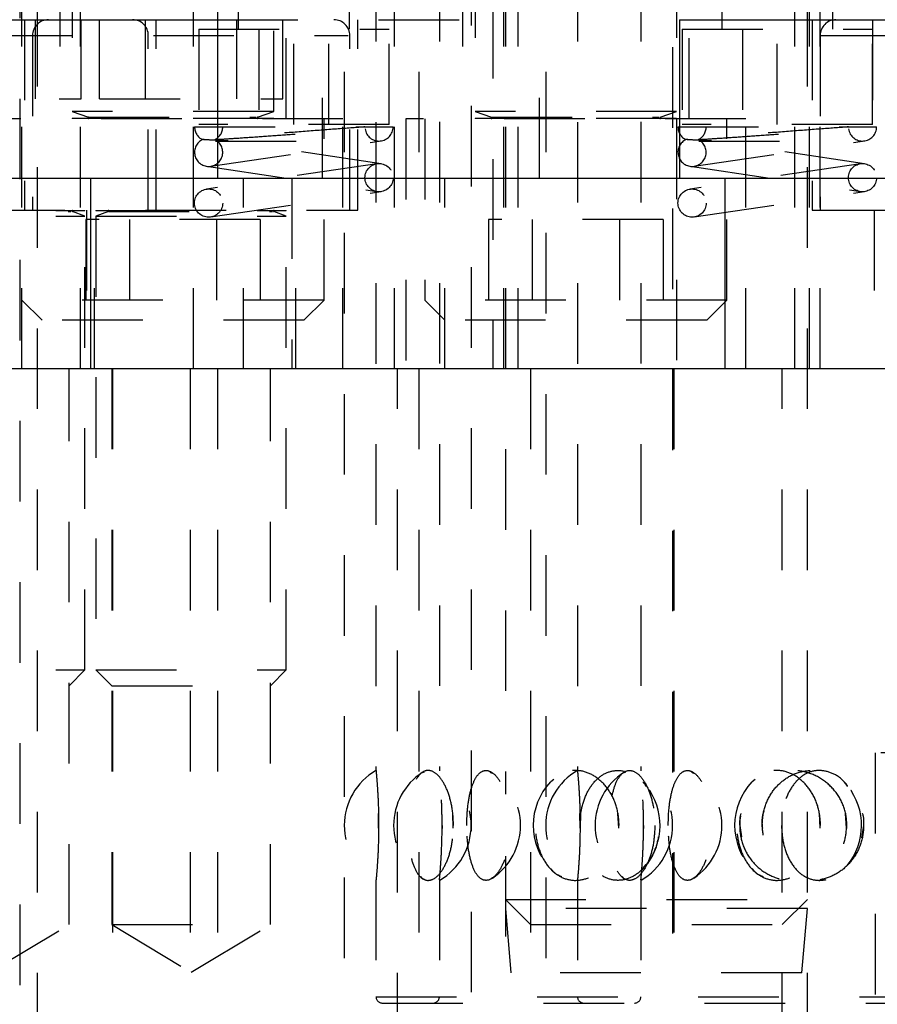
# Model space of a CAD drawing. Header units: inches. Extents: x 1880 to 2363, y -453 to -54.
# Tile 446 of 656: x 1906.99 to 1908.05, y -151.77 to -150.55. Entities that reach past the tile are written whole.
import ezdxf

# ---------------------------------------------------------------- set-up
doc = ezdxf.new("R2010")
doc.units = ezdxf.units.IN
doc.header["$LTSCALE"] = 0.5
doc.header["$MEASUREMENT"] = 0
doc.linetypes.add('HIDDEN', pattern=[0.225, 0.15, -0.075])
doc.layers.add('SID-M-H', color=4, linetype='HIDDEN')
doc.layers.add('SID-M-S', color=105, linetype='Continuous')

msp = doc.modelspace()

# ---------------------------------------------------------------- linework, layer by layer
at = {"layer": 'SID-M-H'}
for p, q in [((1907.79774, -147.17942), (1907.79774, -152.25472)), ((1906.98767, -147.4432), (1906.98767, -153.2282)), ((1907.00967, -153.2282), (1907.00967, -147.4432)), ((1907.54774, -148.85222), (1907.54774, -152.25472)), ((1907.39026, -149.0097), (1907.39026, -152.8286)), ((1907.48278, -149.0097), (1907.48278, -150.74198)), ((1907.64026, -149.0097), (1907.64026, -152.8286)), ((1907.42963, -149.27213), (1907.42963, -151.47713)), ((1907.50837, -149.27202), (1907.50837, -151.47723)), ((1907.67963, -149.27213), (1907.67963, -151.47713)), ((1907.75837, -149.27202), (1907.75837, -151.47723)), ((1907.45267, -150.9782), (1907.45267, -149.4782)), ((1907.59017, -149.4782), (1907.59017, -151.50619)), ((1907.96517, -153.2282), (1907.96517, -149.4782)), ((1907.28436, -149.55694), (1907.28436, -150.67505)), ((1907.37097, -150.67505), (1907.37097, -149.55694)), ((1907.88436, -149.55694), (1907.88436, -150.67505)), ((1907.57467, -149.9182), (1907.57467, -150.9782)), ((1907.98067, -150.9782), (1907.98067, -149.9182)), ((1907.05267, -150.0677), (1907.05267, -150.65889)), ((1907.30267, -150.65889), (1907.30267, -150.0677)), ((1907.55267, -150.0677), (1907.55267, -150.65889)), ((1907.80267, -150.0677), (1907.80267, -150.66781)), ((1906.99017, -150.9782), (1906.99017, -150.4782)), ((1907.03717, -150.4782), (1907.03717, -150.6682)), ((1907.06267, -150.4782), (1907.06267, -150.9782)), ((1907.20267, -150.4782), (1907.20267, -150.9782)), ((1907.31817, -150.6682), (1907.31817, -150.4782)), ((1907.53717, -150.4782), (1907.53717, -150.6682)), ((1907.58767, -150.4782), (1907.58767, -150.9782)), ((1907.60579, -150.4782), (1907.60579, -150.9782)), ((1907.81817, -150.6682), (1907.81817, -150.4782)), ((1907.94954, -150.9782), (1907.94954, -150.4782)), ((1907.96767, -150.9782), (1907.96767, -150.4782)), ((1907.25877, -150.51757), (1907.25877, -150.55694)), ((1907.39656, -150.55694), (1907.39656, -150.51757)), ((1907.85877, -150.51757), (1907.85877, -150.55694)), ((1907.99656, -150.55694), (1907.99656, -150.51757)), ((1906.99354, -150.54513), (1906.99354, -150.78135)), ((1907.00705, -150.64356), (1907.00705, -150.54513)), ((1907.06388, -150.64356), (1907.06388, -150.54513)), ((1907.08658, -150.64356), (1907.08658, -150.54513)), ((1907.1434, -150.64356), (1907.1434, -150.54513)), ((1907.15692, -150.78135), (1907.15692, -150.54513)), ((1907.23278, -150.54513), (1907.63268, -150.54513)), ((1907.25705, -150.64356), (1907.25705, -150.54513)), ((1907.31388, -150.64356), (1907.31388, -150.54513)), ((1907.36341, -150.74198), (1907.36341, -150.54513)), ((1907.40692, -150.78135), (1907.40692, -150.54513)), ((1907.63268, -150.74198), (1907.63268, -150.54513)), ((1907.97097, -150.54513), (1907.97097, -150.78135)), ((1908.04602, -150.54513), (1908.04602, -150.74198)), ((1906.75338, -150.56482), (1907.39525, -150.56482)), ((1907.00338, -150.56482), (1907.00338, -150.78135)), ((1907.14708, -150.78135), (1907.14708, -150.56482)), ((1907.20956, -150.55694), (1907.44578, -150.55694)), ((1907.20956, -150.55694), (1907.20956, -150.67505)), ((1907.32767, -150.67505), (1907.32767, -150.55694)), ((1907.39708, -150.78135), (1907.39708, -150.56482)), ((1907.44578, -150.67505), (1907.44578, -150.55694)), ((1907.80956, -150.55694), (1908.04578, -150.55694)), ((1907.80956, -150.55694), (1907.80956, -150.67505)), ((1907.92767, -150.67505), (1907.92767, -150.55694)), ((1907.98082, -150.56482), (1908.62268, -150.56482)), ((1907.98082, -150.56482), (1907.98082, -150.78135)), ((1908.04578, -150.67505), (1908.04578, -150.55694)), ((1906.83658, -150.64356), (1907.06388, -150.64356)), ((1907.08658, -150.64356), (1907.31388, -150.64356)), ((1907.30267, -150.65889), (1907.05267, -150.65889)), ((1907.05267, -150.65889), (1907.07297, -150.66628)), ((1907.28236, -150.66628), (1907.30267, -150.65889)), ((1907.80267, -150.65889), (1907.55267, -150.65889)), ((1907.55267, -150.65889), (1907.57297, -150.66628)), ((1907.78236, -150.66628), (1907.80267, -150.65889)), ((1907.38867, -150.6682), (1906.96667, -150.6682)), ((1907.30267, -150.66781), (1907.05267, -150.66781)), ((1907.05267, -150.66781), (1907.05267, -150.6682)), ((1907.07297, -150.66628), (1907.28058, -150.66628)), ((1907.44578, -150.67505), (1907.20956, -150.67505)), ((1907.30267, -150.6682), (1907.30267, -150.66781)), ((1907.36517, -150.8932), (1907.36517, -150.6682)), ((1907.38867, -150.9782), (1907.38867, -150.6682)), ((1907.88867, -150.6682), (1907.46667, -150.6682)), ((1907.46667, -150.6682), (1907.46667, -150.9782)), ((1907.49017, -150.6682), (1907.49017, -150.8932)), ((1907.80267, -150.66781), (1907.55267, -150.66781)), ((1907.55267, -150.66781), (1907.55267, -150.6682)), ((1907.57297, -150.66628), (1907.78058, -150.66628)), ((1907.80267, -150.66781), (1907.80267, -150.9782)), ((1908.04578, -150.67505), (1907.80956, -150.67505)), ((1907.86517, -150.8932), (1907.86517, -150.6682)), ((1907.88867, -150.9782), (1907.88867, -150.6682)), ((1907.20442, -150.6782), (1907.41592, -150.6782)), ((1907.80442, -150.6782), (1908.01592, -150.6782)), ((1907.22449, -150.72701), (1907.43599, -150.69551)), ((1907.23049, -150.6957), (1907.43342, -150.6957)), ((1907.43599, -150.72389), (1907.24133, -150.6949)), ((1907.82449, -150.72701), (1908.03599, -150.69551)), ((1907.83049, -150.6957), (1908.03342, -150.6957)), ((1908.03599, -150.72389), (1907.84133, -150.6949)), ((1907.43084, -150.72389), (1907.21934, -150.75539)), ((1908.03084, -150.72389), (1907.81934, -150.75539)), ((1907.21934, -150.72701), (1907.43084, -150.75851)), ((1907.81934, -150.72701), (1908.03084, -150.75851)), ((1907.26519, -150.9782), (1907.26519, -150.74198)), ((1907.3253, -150.74198), (1907.3253, -150.9782)), ((1907.51519, -150.9782), (1907.51519, -150.74198)), ((1907.22449, -150.79001), (1907.43599, -150.75851)), ((1907.82449, -150.79001), (1908.03599, -150.75851)), ((1906.74354, -150.78135), (1907.40692, -150.78135)), ((1906.83212, -150.78175), (1907.06834, -150.78175)), ((1906.84761, -150.78327), (1907.0511, -150.78327)), ((1907.06834, -150.78891), (1907.05285, -150.78327)), ((1907.06834, -150.78175), (1907.06834, -150.78135)), ((1907.07031, -150.78135), (1907.07031, -150.9782)), ((1907.08015, -150.9782), (1907.08015, -150.78135)), ((1907.08212, -150.78135), (1907.08212, -150.78175)), ((1907.08212, -150.78175), (1907.31834, -150.78175)), ((1907.09761, -150.78327), (1907.08212, -150.78891)), ((1907.09761, -150.78327), (1907.3011, -150.78327)), ((1907.31834, -150.78891), (1907.30285, -150.78327)), ((1907.31834, -150.78175), (1907.31834, -150.78135)), ((1907.33015, -150.9782), (1907.33015, -150.78135)), ((1907.97097, -150.78135), (1908.63436, -150.78135)), ((1908.04774, -150.78135), (1908.04774, -150.9782)), ((1906.83212, -150.78891), (1907.06834, -150.78891)), ((1907.06834, -151.35222), (1907.06834, -150.78891)), ((1907.28592, -150.7932), (1907.06941, -150.7932)), ((1907.06941, -150.7932), (1907.06941, -150.9182)), ((1907.08212, -150.78891), (1907.31834, -150.78891)), ((1907.08212, -150.78891), (1907.08212, -151.35222)), ((1907.12354, -150.7932), (1907.12354, -150.9182)), ((1907.23179, -150.7932), (1907.23179, -150.9182)), ((1907.28592, -150.7932), (1907.28592, -150.9182)), ((1907.31834, -151.35222), (1907.31834, -150.78891)), ((1907.78592, -150.7932), (1907.56941, -150.7932)), ((1907.56941, -150.7932), (1907.56941, -150.9182)), ((1907.62354, -150.7932), (1907.62354, -150.9182)), ((1907.73179, -150.7932), (1907.73179, -150.9182)), ((1907.78592, -150.7932), (1907.78592, -150.9182)), ((1907.36517, -150.8932), (1906.99017, -150.8932)), ((1906.99017, -150.8932), (1907.01517, -150.9182)), ((1907.34017, -150.9182), (1907.36517, -150.8932)), ((1907.86517, -150.8932), (1907.49017, -150.8932)), ((1907.49017, -150.8932), (1907.51517, -150.9182)), ((1907.84017, -150.9182), (1907.86517, -150.8932)), ((1907.34017, -150.9182), (1907.01517, -150.9182)), ((1907.84017, -150.9182), (1907.51517, -150.9182)), ((1907.04865, -151.6682), (1907.04865, -150.9782)), ((1907.1018, -150.9782), (1907.1018, -151.6682)), ((1907.10267, -150.9782), (1907.10267, -153.2282)), ((1907.19917, -150.9782), (1907.19917, -153.2282)), ((1907.23278, -150.9782), (1907.23278, -153.2282)), ((1907.29865, -151.6682), (1907.29865, -150.9782)), ((1907.45617, -153.2282), (1907.45617, -150.9782)), ((1907.48278, -150.9782), (1907.48278, -153.2282)), ((1907.62142, -150.9782), (1907.62142, -153.2282)), ((1907.79917, -150.9782), (1907.79917, -153.2282)), ((1907.93392, -153.2282), (1907.93392, -150.9782)), ((1906.83212, -151.35222), (1907.06834, -151.35222)), ((1907.04865, -151.3719), (1907.06834, -151.35222)), ((1907.08212, -151.35222), (1907.31834, -151.35222)), ((1907.08212, -151.35222), (1907.1018, -151.3719)), ((1907.29865, -151.3719), (1907.31834, -151.35222)), ((1906.8518, -151.3719), (1907.04865, -151.3719)), ((1907.1018, -151.3719), (1907.29865, -151.3719)), ((1908.17767, -151.3778), (1908.04917, -151.45501)), ((1908.55617, -151.45501), (1908.04917, -151.45501)), ((1908.04917, -151.45501), (1908.04917, -152.45501)), ((1907.48932, -151.47906), (1907.48751, -151.47977)), ((1907.57104, -151.47887), (1907.57367, -151.48011)), ((1907.73932, -151.47906), (1907.73751, -151.47977)), ((1907.82104, -151.47887), (1907.82367, -151.48011)), ((1907.65032, -151.48825), (1907.64648, -151.49113)), ((1907.90032, -151.48825), (1907.89648, -151.49113)), ((1907.43286, -151.54869), (1907.43275, -151.53026)), ((1907.52547, -151.54865), (1907.5249, -151.53029)), ((1907.68286, -151.54869), (1907.68275, -151.53026)), ((1907.68328, -151.54904), (1907.68399, -151.52974)), ((1907.73086, -151.54864), (1907.72993, -151.53029)), ((1907.98086, -151.54864), (1907.97993, -151.53029)), ((1908.0135, -151.54864), (1908.01236, -151.53029)), ((1907.51166, -151.54513), (1907.51159, -151.54912)), ((1907.76166, -151.54513), (1907.76159, -151.54912)), ((1907.88097, -151.54513), (1907.88322, -151.55943)), ((1908.03481, -151.54513), (1908.03224, -151.56069)), ((1907.59017, -151.58316), (1907.59017, -153.2282)), ((1907.76455, -151.59363), (1907.75984, -151.59892)), ((1907.42963, -151.61253), (1907.42963, -151.75773)), ((1907.50837, -151.61242), (1907.50837, -151.75773)), ((1907.67963, -151.61253), (1907.67963, -151.75773)), ((1907.75837, -151.61242), (1907.75837, -151.75773)), ((1907.59017, -151.63695), (1907.96517, -151.63695)), ((1907.59017, -151.63695), (1907.62142, -151.6682)), ((1907.93392, -151.6682), (1907.96517, -151.63695)), ((1907.96517, -151.6482), (1907.59017, -151.6482)), ((1907.59017, -151.6482), (1907.59717, -151.7282)), ((1907.95817, -151.7282), (1907.96517, -151.6482)), ((1906.8518, -151.6682), (1907.04865, -151.6682)), ((1906.95023, -151.72734), (1907.04865, -151.6682)), ((1907.1018, -151.6682), (1907.29865, -151.6682)), ((1907.1018, -151.6682), (1907.20023, -151.72734)), ((1907.20023, -151.72734), (1907.29865, -151.6682)), ((1907.62142, -151.6682), (1907.93392, -151.6682)), ((1907.95817, -151.7282), (1907.59717, -151.7282)), ((1907.42963, -151.75773), (1909.1757, -151.75773)), ((1907.43751, -151.7656), (1909.16782, -151.7656))]:
    msp.add_line(p, q, dxfattribs=at)
for centre in [(1907.43342, -150.7412), (1908.03342, -150.7412), (1907.22192, -150.7727), (1907.82192, -150.7727)]:
    msp.add_circle(centre, 0.0175, dxfattribs=at)
for centre, radius, start, end in [((1907.02306, -150.56482), 0.01969, 90, 180), ((1907.12739, -150.56482), 0.01969, 0, 90), ((1907.37739, -150.56482), 0.01969, 0, 90), ((1908.0005, -150.56482), 0.01969, 90, 180), ((1907.0727, -150.66702), 0.000787, 270, 70), ((1907.28263, -150.66702), 0.000787, 110, 270), ((1907.5727, -150.66702), 0.000787, 270, 70), ((1907.78263, -150.66702), 0.000787, 110, 270), ((1907.22192, -150.6782), 0.0175, 180, 244.1949), ((1907.22192, -150.6782), 0.0175, 294.60211, 0), ((1907.43342, -150.6782), 0.0175, 188.47114, 0), ((1907.82192, -150.6782), 0.0175, 180, 244.1949), ((1907.82192, -150.6782), 0.0175, 294.60211, 0), ((1908.03342, -150.6782), 0.0175, 188.47114, 0), ((1907.22192, -150.7097), 0.0175, 115.84193, 64.15807), ((1907.82192, -150.7097), 0.0175, 115.84193, 64.15807), ((1907.05312, -150.78253), 0.000787, 90, 250), ((1907.09734, -150.78253), 0.000787, 290, 90), ((1907.30312, -150.78253), 0.000787, 90, 250), ((1907.469, -151.54513), 0.07874, 120.05363, 239.76451), ((1907.53027, -151.54513), 0.07874, 123.27705, 236.6944), ((1907.469, -151.54513), 0.07874, 300.39959, 59.86879), ((1907.53027, -151.54513), 0.07874, 303.83944, 56.4578), ((1907.719, -151.54513), 0.07874, 120.05363, 239.76451), ((1907.78027, -151.54513), 0.07874, 123.27705, 236.6944), ((1907.719, -151.54513), 0.07874, 300.39959, 59.86879), ((1907.78027, -151.54513), 0.07874, 303.83944, 56.4578), ((1907.70348, -151.54513), 0.07874, 136.62454, 223.08325), ((1907.95348, -151.54513), 0.07874, 136.62454, 223.08325), ((1907.70348, -151.54513), 0.07874, 320.78492, 38.21157), ((1907.95348, -151.54513), 0.07874, 320.78492, 38.21157), ((1907.43751, -151.75773), 0.00787, 180, 270), ((1907.5005, -151.75773), 0.00787, 270, 0), ((1907.68751, -151.75773), 0.00787, 180, 270), ((1907.7505, -151.75773), 0.00787, 270, 0)]:
    msp.add_arc(centre, radius, start, end, dxfattribs=at)
for points, knots in [([(1907.41592, -150.6782), (1907.4147, -150.67829), (1907.40384, -150.6791), (1907.37927, -150.68094), (1907.33957, -150.68395), (1907.29949, -150.68704), (1907.2635, -150.68987), (1907.23556, -150.69213), (1907.21755, -150.69366), (1907.21537, -150.69386), (1907.21429, -150.69395)], [0, 0, 0, 0, 0.0183197, 0.1635643, 0.3063496, 0.4467904, 0.5854506, 0.7233058, 0.8622416, 1, 1, 1, 1]), ([(1907.22954, -150.69395), (1907.22964, -150.69395), (1907.23008, -150.69392), (1907.23731, -150.69345), (1907.25663, -150.69216), (1907.28378, -150.69029), (1907.31511, -150.68809), (1907.34687, -150.68582), (1907.3756, -150.68375), (1907.39841, -150.68208), (1907.41005, -150.68123), (1907.41389, -150.68094), (1907.41505, -150.68086), (1907.41547, -150.68083), (1907.41577, -150.6808), (1907.41594, -150.68079), (1907.41608, -150.68078), (1907.4161, -150.68078), (1907.41611, -150.68078)], [0, 0, 0, 0, 0.0309821, 0.1390962, 0.2504876, 0.3623209, 0.4730784, 0.5820155, 0.6889003, 0.7939871, 0.8989406, 0.9391461, 0.9491777, 0.9666759, 0.9710489, 0.9804409, 0.9899847, 1, 1, 1, 1]), ([(1907.41592, -150.6782), (1907.4221, -150.6782), (1907.43675, -150.6782), (1907.44879, -150.6782), (1907.45029, -150.6782), (1907.45092, -150.6782)], [0, 0, 0, 0, 0.2983871, 0.7068158, 1, 1, 1, 1]), ([(1908.01592, -150.6782), (1908.0147, -150.67829), (1908.00384, -150.6791), (1907.97927, -150.68094), (1907.93957, -150.68395), (1907.89949, -150.68704), (1907.8635, -150.68987), (1907.83556, -150.69213), (1907.81755, -150.69366), (1907.81537, -150.69386), (1907.81429, -150.69395)], [0, 0, 0, 0, 0.0183197, 0.1635643, 0.3063496, 0.4467904, 0.5854506, 0.7233058, 0.8622416, 1, 1, 1, 1]), ([(1907.82954, -150.69395), (1907.82964, -150.69395), (1907.83008, -150.69392), (1907.83731, -150.69345), (1907.85663, -150.69216), (1907.88378, -150.69029), (1907.91511, -150.68809), (1907.94687, -150.68582), (1907.9756, -150.68375), (1907.99841, -150.68208), (1908.01005, -150.68123), (1908.01389, -150.68094), (1908.01505, -150.68086), (1908.01547, -150.68083), (1908.01577, -150.6808), (1908.01594, -150.68079), (1908.01608, -150.68078), (1908.0161, -150.68078), (1908.01611, -150.68078)], [0, 0, 0, 0, 0.0309821, 0.1390962, 0.2504876, 0.3623209, 0.4730784, 0.5820155, 0.6889003, 0.7939871, 0.8989406, 0.9391461, 0.9491777, 0.9666759, 0.9710489, 0.9804409, 0.9899847, 1, 1, 1, 1]), ([(1908.01592, -150.6782), (1908.0221, -150.6782), (1908.03675, -150.6782), (1908.04879, -150.6782), (1908.05029, -150.6782), (1908.05092, -150.6782)], [0, 0, 0, 0, 0.2983871, 0.7068158, 1, 1, 1, 1]), ([(1907.22954, -150.69395), (1907.23055, -150.69405), (1907.23205, -150.6942), (1907.2395, -150.69493), (1907.24361, -150.69533), (1907.24556, -150.69554), (1907.24632, -150.69564), (1907.2465, -150.69568), (1907.24645, -150.6957), (1907.24631, -150.6957), (1907.24607, -150.6957), (1907.24578, -150.69569), (1907.24531, -150.69568), (1907.24413, -150.69562), (1907.2404, -150.69543), (1907.23143, -150.69491), (1907.21971, -150.69425), (1907.2146, -150.69397), (1907.21433, -150.69395), (1907.21429, -150.69395)], [0, 0, 0, 0, 0.23796142, 0.35586481, 0.41395627, 0.44300957, 0.45767228, 0.46502019, 0.46814497, 0.47130467, 0.47318958, 0.47507535, 0.47774085, 0.48267955, 0.49891534, 0.56383282, 0.73653813, 0.95560216, 1, 1, 1, 1]), ([(1907.82954, -150.69395), (1907.83055, -150.69405), (1907.83205, -150.6942), (1907.8395, -150.69493), (1907.84361, -150.69533), (1907.84556, -150.69554), (1907.84632, -150.69564), (1907.8465, -150.69568), (1907.84645, -150.6957), (1907.84631, -150.6957), (1907.84607, -150.6957), (1907.84578, -150.69569), (1907.84531, -150.69568), (1907.84413, -150.69562), (1907.8404, -150.69543), (1907.83143, -150.69491), (1907.81971, -150.69425), (1907.8146, -150.69397), (1907.81433, -150.69395), (1907.81429, -150.69395)], [0, 0, 0, 0, 0.23796142, 0.35586481, 0.41395627, 0.44300957, 0.45767228, 0.46502019, 0.46814497, 0.47130467, 0.47318958, 0.47507535, 0.47774085, 0.48267955, 0.49891534, 0.56383282, 0.73653813, 0.95560216, 1, 1, 1, 1]), ([(1907.42965, -151.47713), (1907.42972, -151.47776), (1907.42984, -151.47905), (1907.43089, -151.49079), (1907.43205, -151.50843), (1907.43281, -151.52774), (1907.43289, -151.5403), (1907.43292, -151.54513)], [0, 0, 0, 0, 0.2107489, 0.4329033, 0.6520691, 0.8659855, 1, 1, 1, 1]), ([(1907.52577, -151.54513), (1907.5254, -151.55266), (1907.52466, -151.56772), (1907.51903, -151.58779), (1907.51103, -151.60329), (1907.50138, -151.61257), (1907.49143, -151.61435), (1907.48241, -151.60809), (1907.47529, -151.59439), (1907.47062, -151.57501), (1907.46855, -151.5525), (1907.46901, -151.52956), (1907.47189, -151.50854), (1907.47711, -151.49141), (1907.48453, -151.47994), (1907.49374, -151.47561), (1907.50385, -151.47926), (1907.51353, -151.49068), (1907.52116, -151.50846), (1907.52521, -151.52774), (1907.52561, -151.5403), (1907.52577, -151.54513)], [0, 0, 0, 0, 0.0520028, 0.1039827, 0.1564753, 0.2102848, 0.2652762, 0.3208623, 0.3762398, 0.4306423, 0.4836601, 0.5355284, 0.5870576, 0.6391963, 0.6925647, 0.7472181, 0.8026932, 0.8582301, 0.9130199, 0.9664974, 1, 1, 1, 1]), ([(1907.50846, -151.61242), (1907.50844, -151.61264), (1907.50837, -151.6134), (1907.50898, -151.60698), (1907.51002, -151.59409), (1907.51111, -151.57534), (1907.51174, -151.553), (1907.51161, -151.52935), (1907.51074, -151.50727), (1907.50955, -151.4899), (1907.50856, -151.47881), (1907.50845, -151.47774), (1907.5084, -151.47723)], [0, 0, 0, 0, 0.0424407, 0.14491193, 0.24819306, 0.35397526, 0.46280212, 0.5739493, 0.68579464, 0.79640186, 0.9042179, 1, 1, 1, 1]), ([(1907.54231, -151.54513), (1907.54255, -151.55294), (1907.54302, -151.56857), (1907.54686, -151.58932), (1907.55286, -151.60483), (1907.56081, -151.61324), (1907.56984, -151.61394), (1907.57899, -151.60727), (1907.58722, -151.59402), (1907.59344, -151.57536), (1907.59658, -151.553), (1907.59594, -151.52934), (1907.59146, -151.50731), (1907.58395, -151.48978), (1907.57478, -151.47892), (1907.56542, -151.47571), (1907.55698, -151.48005), (1907.5501, -151.49127), (1907.54521, -151.50831), (1907.54268, -151.52726), (1907.54242, -151.53998), (1907.54231, -151.54513)], [0, 0, 0, 0, 0.0554579, 0.1109395, 0.1658403, 0.2192081, 0.2711117, 0.3223399, 0.3739729, 0.4268563, 0.4812619, 0.5368274, 0.5927419, 0.6480375, 0.7019377, 0.7542614, 0.8055938, 0.8569812, 0.9093952, 0.9633154, 1, 1, 1, 1]), ([(1907.73134, -151.54513), (1907.73074, -151.55266), (1907.72953, -151.56772), (1907.72025, -151.58779), (1907.70676, -151.60329), (1907.68999, -151.61257), (1907.67199, -151.61435), (1907.65489, -151.60809), (1907.64075, -151.59439), (1907.63109, -151.57501), (1907.6267, -151.5525), (1907.62769, -151.52956), (1907.63375, -151.50854), (1907.64442, -151.49141), (1907.65898, -151.47994), (1907.67623, -151.47561), (1907.69435, -151.47926), (1907.71102, -151.49068), (1907.72378, -151.50846), (1907.73043, -151.52774), (1907.73108, -151.5403), (1907.73134, -151.54513)], [0, 0, 0, 0, 0.0520028, 0.1039827, 0.1564753, 0.2102848, 0.2652762, 0.3208623, 0.3762398, 0.4306423, 0.4836601, 0.5355284, 0.5870576, 0.6391963, 0.6925647, 0.7472181, 0.8026932, 0.8582301, 0.9130199, 0.9664974, 1, 1, 1, 1]), ([(1907.67965, -151.47713), (1907.67972, -151.47776), (1907.67984, -151.47905), (1907.68089, -151.49079), (1907.68205, -151.50843), (1907.68281, -151.52774), (1907.68289, -151.5403), (1907.68292, -151.54513)], [0, 0, 0, 0, 0.2107489, 0.4329033, 0.6520691, 0.8659855, 1, 1, 1, 1]), ([(1907.68283, -151.54513), (1907.68334, -151.55294), (1907.68436, -151.56857), (1907.69244, -151.58932), (1907.70459, -151.60483), (1907.7199, -151.61324), (1907.73647, -151.61394), (1907.75255, -151.60727), (1907.76651, -151.59402), (1907.77678, -151.57536), (1907.7819, -151.553), (1907.78085, -151.52934), (1907.77354, -151.50731), (1907.76101, -151.48978), (1907.74523, -151.47892), (1907.72844, -151.47571), (1907.71259, -151.48005), (1907.69906, -151.49127), (1907.68899, -151.50831), (1907.68362, -151.52726), (1907.68306, -151.53998), (1907.68283, -151.54513)], [0, 0, 0, 0, 0.0554579, 0.1109395, 0.1658403, 0.2192081, 0.2711117, 0.3223399, 0.3739729, 0.4268563, 0.4812619, 0.5368274, 0.5927419, 0.6480375, 0.7019377, 0.7542614, 0.8055938, 0.8569812, 0.9093952, 0.9633154, 1, 1, 1, 1]), ([(1907.72247, -151.50857), (1907.72398, -151.50286), (1907.7271, -151.49104), (1907.73456, -151.48), (1907.74373, -151.4756), (1907.75385, -151.47927), (1907.76353, -151.49068), (1907.77116, -151.50846), (1907.77521, -151.52774), (1907.77561, -151.5403), (1907.77577, -151.54513)], [0, 0, 0, 0, 0.1214997, 0.2514434, 0.3845158, 0.519589, 0.6548126, 0.7882172, 0.9184264, 1, 1, 1, 1]), ([(1907.75846, -151.61242), (1907.75844, -151.61264), (1907.75837, -151.6134), (1907.75898, -151.60698), (1907.76002, -151.59409), (1907.76111, -151.57534), (1907.76174, -151.553), (1907.76161, -151.52935), (1907.76074, -151.50727), (1907.75955, -151.4899), (1907.75856, -151.47881), (1907.75845, -151.47774), (1907.7584, -151.47723)], [0, 0, 0, 0, 0.0424407, 0.14491193, 0.24819306, 0.35397526, 0.46280212, 0.5739493, 0.68579464, 0.79640186, 0.9042179, 1, 1, 1, 1]), ([(1907.79231, -151.54513), (1907.79255, -151.55294), (1907.79302, -151.56857), (1907.79686, -151.58932), (1907.80286, -151.60483), (1907.81081, -151.61324), (1907.81984, -151.61394), (1907.82899, -151.60727), (1907.83722, -151.59402), (1907.84344, -151.57536), (1907.84658, -151.553), (1907.84594, -151.52934), (1907.84146, -151.50731), (1907.83395, -151.48978), (1907.82478, -151.47892), (1907.81542, -151.47571), (1907.80698, -151.48005), (1907.8001, -151.49127), (1907.79521, -151.50831), (1907.79268, -151.52726), (1907.79242, -151.53998), (1907.79231, -151.54513)], [0, 0, 0, 0, 0.0554579, 0.1109395, 0.1658403, 0.2192081, 0.2711117, 0.3223399, 0.3739729, 0.4268563, 0.4812619, 0.5368274, 0.5927419, 0.6480375, 0.7019377, 0.7542614, 0.8055938, 0.8569812, 0.9093952, 0.9633154, 1, 1, 1, 1]), ([(1907.98134, -151.54513), (1907.98074, -151.55266), (1907.97953, -151.56772), (1907.97025, -151.58779), (1907.95676, -151.60329), (1907.93999, -151.61257), (1907.92199, -151.61435), (1907.90489, -151.60809), (1907.89075, -151.59439), (1907.88109, -151.57501), (1907.8767, -151.5525), (1907.87769, -151.52956), (1907.88375, -151.50854), (1907.89442, -151.49141), (1907.90898, -151.47994), (1907.92623, -151.47561), (1907.94435, -151.47926), (1907.96102, -151.49068), (1907.97378, -151.50846), (1907.98043, -151.52774), (1907.98108, -151.5403), (1907.98134, -151.54513)], [0, 0, 0, 0, 0.0520028, 0.1039827, 0.1564753, 0.2102848, 0.2652762, 0.3208623, 0.3762398, 0.4306423, 0.4836601, 0.5355284, 0.5870576, 0.6391963, 0.6925647, 0.7472181, 0.8026932, 0.8582301, 0.9130199, 0.9664974, 1, 1, 1, 1]), ([(1908.01408, -151.54513), (1908.01335, -151.55266), (1908.01189, -151.56772), (1908.00056, -151.58779), (1907.98391, -151.60329), (1907.96292, -151.61257), (1907.93998, -151.61435), (1907.91777, -151.60809), (1907.89905, -151.59439), (1907.88608, -151.57501), (1907.88013, -151.5525), (1907.88146, -151.52956), (1907.88966, -151.50854), (1907.90393, -151.49141), (1907.92311, -151.47994), (1907.94543, -151.47561), (1907.96841, -151.47926), (1907.9892, -151.49068), (1908.00487, -151.50846), (1908.01298, -151.52774), (1908.01377, -151.5403), (1908.01408, -151.54513)], [0, 0, 0, 0, 0.0520028, 0.1039827, 0.1564753, 0.2102848, 0.2652762, 0.3208623, 0.3762398, 0.4306423, 0.4836601, 0.5355284, 0.5870576, 0.6391963, 0.6925647, 0.7472181, 0.8026932, 0.8582301, 0.9130199, 0.9664974, 1, 1, 1, 1]), ([(1907.90891, -151.54513), (1907.9096, -151.55294), (1907.91099, -151.56857), (1907.92192, -151.58932), (1907.93811, -151.60483), (1907.95814, -151.61324), (1907.97938, -151.61394), (1907.99961, -151.60727), (1908.01689, -151.59402), (1908.02944, -151.57536), (1908.03565, -151.553), (1908.03438, -151.52934), (1908.0255, -151.50731), (1908.01012, -151.48978), (1907.99045, -151.47892), (1907.96914, -151.47571), (1907.94863, -151.48005), (1907.93077, -151.49127), (1907.91727, -151.50831), (1907.90998, -151.52726), (1907.90922, -151.53998), (1907.90891, -151.54513)], [0, 0, 0, 0, 0.05545789, 0.11093953, 0.16584033, 0.21920813, 0.27111168, 0.32233985, 0.37397292, 0.42685633, 0.48126186, 0.53682738, 0.59274193, 0.64803751, 0.7019377, 0.75426138, 0.80559376, 0.8569812, 0.90939522, 0.96331536, 1, 1, 1, 1]), ([(1908.01472, -151.49691), (1908.0133, -151.49476), (1908.00803, -151.48679), (1907.99506, -151.47914), (1907.97849, -151.47565), (1907.96258, -151.48007), (1907.94906, -151.49126), (1907.93899, -151.50831), (1907.93362, -151.52726), (1907.93306, -151.53998), (1907.93283, -151.54513)], [0, 0, 0, 0, 0.0533761, 0.1983438, 0.3390715, 0.4771329, 0.6153425, 0.7563131, 0.9013345, 1, 1, 1, 1]), ([(1907.76086, -151.49152), (1907.76113, -151.4917), (1907.76276, -151.49287), (1907.76385, -151.49494), (1907.76476, -151.49668)], [0, 0, 0, 0, 0.1607856, 1, 1, 1, 1]), ([(1908.01086, -151.49152), (1908.01113, -151.4917), (1908.01276, -151.49287), (1908.01385, -151.49494), (1908.01476, -151.49668)], [0, 0, 0, 0, 0.1607856, 1, 1, 1, 1]), ([(1907.88259, -151.5303), (1907.88253, -151.53044), (1907.88076, -151.53504), (1907.88086, -151.54017), (1907.88097, -151.54513)], [0, 0, 0, 0, 0.0314944, 1, 1, 1, 1]), ([(1907.90952, -151.54905), (1907.90897, -151.54238), (1907.90837, -151.53486), (1907.91105, -151.52816), (1907.91136, -151.5274)], [0, 0, 0, 0, 0.8873142, 1, 1, 1, 1]), ([(1908.03312, -151.52974), (1908.03313, -151.52976), (1908.03502, -151.53454), (1908.03492, -151.53985), (1908.03481, -151.54513)], [0, 0, 0, 0, 0.0039911, 1, 1, 1, 1]), ([(1907.43292, -151.54513), (1907.43284, -151.55266), (1907.4327, -151.56771), (1907.43169, -151.58783), (1907.43058, -151.60313), (1907.42974, -151.61225), (1907.42972, -151.61244), (1907.42971, -151.61253)], [0, 0, 0, 0, 0.2080795, 0.4160676, 0.6261069, 0.8414156, 1, 1, 1, 1]), ([(1907.68292, -151.54513), (1907.68284, -151.55266), (1907.6827, -151.56771), (1907.68169, -151.58783), (1907.68058, -151.60313), (1907.67974, -151.61225), (1907.67972, -151.61244), (1907.67971, -151.61253)], [0, 0, 0, 0, 0.2080795, 0.4160676, 0.6261069, 0.8414156, 1, 1, 1, 1]), ([(1907.77577, -151.54513), (1907.7754, -151.55266), (1907.77466, -151.56772), (1907.76903, -151.58779), (1907.76103, -151.60329), (1907.75139, -151.61257), (1907.74142, -151.61438), (1907.73247, -151.60798), (1907.72584, -151.59618), (1907.72345, -151.58486), (1907.72249, -151.58032)], [0, 0, 0, 0, 0.1258365, 0.2516178, 0.3786395, 0.5088479, 0.6419165, 0.7764239, 0.9104266, 1, 1, 1, 1]), ([(1907.93283, -151.54513), (1907.93334, -151.55294), (1907.93436, -151.56856), (1907.94244, -151.58932), (1907.95458, -151.60482), (1907.96992, -151.61326), (1907.98641, -151.61386), (1908.00215, -151.6078), (1908.01037, -151.59892), (1908.01426, -151.59472)], [0, 0, 0, 0, 0.1505856, 0.3012357, 0.4503086, 0.5952189, 0.7361534, 0.875254, 1, 1, 1, 1]), ([(1907.64644, -151.59855), (1907.64733, -151.5998), (1907.65095, -151.60486), (1907.65608, -151.60694), (1907.65994, -151.60851)], [0, 0, 0, 0, 0.2469247, 1, 1, 1, 1]), ([(1907.89644, -151.59855), (1907.89733, -151.5998), (1907.90095, -151.60486), (1907.90608, -151.60694), (1907.90994, -151.60851)], [0, 0, 0, 0, 0.2469247, 1, 1, 1, 1]), ([(1907.48513, -151.6085), (1907.48589, -151.60963), (1907.48724, -151.61163), (1907.48894, -151.61165), (1907.48968, -151.61166)], [0, 0, 0, 0, 0.56640487, 1, 1, 1, 1]), ([(1907.57373, -151.61011), (1907.57302, -151.61095), (1907.57203, -151.61213), (1907.57105, -151.61209), (1907.57077, -151.61208)], [0, 0, 0, 0, 0.7207188, 1, 1, 1, 1]), ([(1907.73513, -151.6085), (1907.73589, -151.60963), (1907.73724, -151.61163), (1907.73894, -151.61165), (1907.73968, -151.61166)], [0, 0, 0, 0, 0.5664049, 1, 1, 1, 1]), ([(1907.82373, -151.61011), (1907.82302, -151.61095), (1907.82203, -151.61213), (1907.82105, -151.61209), (1907.82077, -151.61208)], [0, 0, 0, 0, 0.7207188, 1, 1, 1, 1])]:
    msp.add_open_spline(points, degree=3, knots=knots, dxfattribs=at)
at = {"layer": 'SID-M-S'}
for p, q in [((1907.23278, -149.0097), (1907.23278, -150.74198)), ((1906.61538, -150.54513), (1907.23278, -150.54513)), ((1907.80637, -150.54513), (1907.80637, -150.74198)), ((1907.80637, -150.54513), (1908.5544, -150.54513)), ((1906.61538, -150.74198), (1909.98056, -150.74198)), ((1907.0753, -150.74198), (1907.0753, -150.9782)), ((1907.86271, -150.74198), (1907.86271, -150.9782)), ((1897.67767, -150.9782), (1910.17767, -150.9782))]:
    msp.add_line(p, q, dxfattribs=at)

doc.saveas('drawing.dxf')
